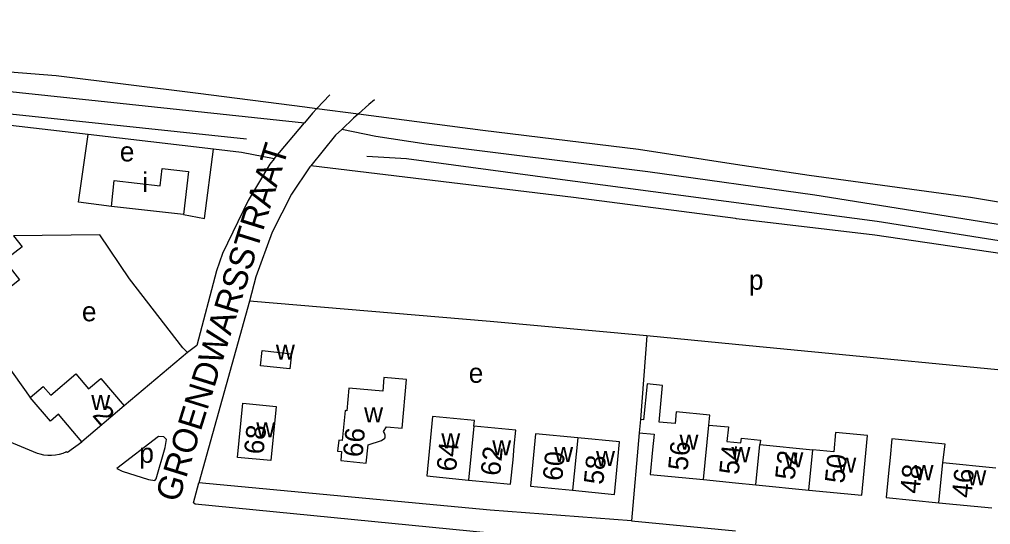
# Model space of a CAD drawing. Extents: x 163012 to 165277, y 382513 to 383987.
# Drawn here: x 163204.2 to 163402, y 383881.5 to 383984.5 of the extents above; entities that cross this region are included whole.
import ezdxf

# ---------------------------------------------------------------- set-up
doc = ezdxf.new("R2010")
doc.units = 0
for name, color, linetype in [('BLT_Basislijn', 7, 'Continuous'), ('BLT_Bebouwing', 7, 'Continuous'), ('BLT_Centroide', 7, 'Continuous'), ('BLT_Huisnummer', 7, 'Continuous'), ('BLT_Huisnummer_ tussenligend', 7, 'Continuous'), ('BLT_Onderverdeling_panden', 7, 'Continuous'), ('BLT_Spoorlijn', 7, 'Continuous'), ('BLT_Straatnaam', 7, 'Continuous')]:
    doc.layers.add(name, color=color, linetype=linetype)

msp = doc.modelspace()

# ---------------------------------------------------------------- linework, layer by layer
at = {"layer": 'BLT_Basislijn'}
for p, q in [((163155.07, 383974.84), (163224.72, 383967.42)), ((163267.4, 383969.13), (163264.77, 383966.34)), ((163188.92, 383966.68), (163250.41, 383960.19)), ((163224.72, 383967.42), (163262.24, 383963.45)), ((163275.35, 383967.16), (163273.22, 383965.24)), ((163273.22, 383965.24), (163272.25, 383964.35)), ((163256.04, 383956.1), (163262.24, 383963.45)), ((163272.25, 383964.35), (163269.83, 383962.09)), ((163243.7, 383958.03), (163218.2, 383961.03)), ((163276.78, 383960.63), (163269.83, 383962.09)), ((163287, 383959.05), (163276.78, 383960.63)), ((163332.15, 383953.42), (163287, 383959.05)), ((163263.51, 383954.68), (163263.35, 383954.46)), ((163317.02, 383948.23), (163263.51, 383954.68)), ((163366.21, 383948.65), (163332.15, 383953.42)), ((163350, 383943.9), (163317.02, 383948.23)), ((163441.29, 383936.65), (163366.21, 383948.65)), ((163251.02, 383927.09), (163240.71, 383890.03)), ((163194.62, 383923.9), (163206.36, 383907.45)), ((163331.96, 383919.99), (163330.68, 383902.94)), ((163350, 383918.24), (163331.96, 383919.99)), ((163238.42, 383916.62), (163225.48, 383905.72)), ((163207.85, 383896.03), (163176.27, 383909.09)), ((163330.42, 383900.25), (163328.81, 383882.31)), ((163213.96, 383896.28), (163216.87, 383898.41)), ((163213.57, 383896.41), (163213.76, 383896.35)), ((163213.76, 383896.35), (163213.96, 383896.28)), ((163328.81, 383882.31), (163350, 383880.24))]:
    msp.add_line(p, q, dxfattribs=at)
for points in [[(163276.53, 383968.09), (163275.35, 383967.16)], [(163264.77, 383966.34), (163263.85, 383965.36), (163262.24, 383963.45)], [(163218.2, 383961.03), (163210.6, 383961.93), (163192.34, 383964.04)], [(163222.9, 383946.4), (163216.21, 383947.25), (163218.2, 383961.03)], [(163269.83, 383962.09), (163268.58, 383960.91), (163263.51, 383954.68)], [(163237.61, 383944.72), (163241.88, 383943.93), (163243.7, 383958.03)], [(163256.04, 383956.1), (163249.38, 383957.36), (163243.7, 383958.03)], [(163256.04, 383956.1), (163255.17, 383955.02), (163250.77, 383947.61), (163245.57, 383936.78), (163244.33, 383933.23), (163240.32, 383918.06), (163238.42, 383916.62)], [(163274.92, 383956.64), (163282.99, 383956.12), (163312.78, 383952.17), (163378.91, 383943.41), (163435.86, 383934.33)], [(163263.35, 383954.46), (163259.58, 383948.88), (163255.64, 383941.15), (163252.32, 383932.01), (163251.02, 383927.09)], [(163500.18, 383919.39), (163453.91, 383928.31), (163412.22, 383935.57), (163378.41, 383940.55), (163350.2, 383943.88), (163350, 383943.9)], [(163238.42, 383916.62), (163237.46, 383917.59), (163226.58, 383931.66), (163220.57, 383940.61), (163202.98, 383940.42)], [(163331.96, 383919.99), (163300.07, 383922.95), (163251.02, 383927.09)], [(163574.79, 383891.42), (163523.89, 383896.1), (163515.28, 383898.42), (163423.12, 383911.16), (163350, 383918.24)], [(163224.02, 383892.95), (163225.08, 383892.43), (163230.44, 383890.71), (163231.73, 383890.49), (163232.05, 383890.85), (163233.86, 383897.25), (163234.12, 383898.87), (163233.57, 383899.44), (163232.52, 383899.51), (163224.02, 383892.95)], [(163213.76, 383896.35), (163213.04, 383896.05), (163212.28, 383895.82), (163211.51, 383895.67), (163210.72, 383895.6), (163209.93, 383895.61), (163209.15, 383895.7), (163208.38, 383895.86), (163207.85, 383896.03)], [(163350, 383874.96), (163300.07, 383879.77), (163240, 383885.71), (163239.62, 383885.98), (163240.71, 383890.03)], [(163328.81, 383882.31), (163300.07, 383884.45), (163240.71, 383890.03)]]:
    msp.add_lwpolyline(points, dxfattribs=at)
at = {"layer": 'BLT_Bebouwing'}
for p, q in [((163225.48, 383905.72), (163216.87, 383898.41)), ((163330.68, 383902.94), (163330.42, 383900.25)), ((163355, 383897.83), (163365.78, 383896.76)), ((163392.27, 383894.16), (163403.03, 383893.09)), ((163343.49, 383890.7), (163350, 383890.05)), ((163350, 383890.05), (163354.19, 383889.64)), ((163354.19, 383889.64), (163364.97, 383888.58)), ((163391.47, 383885.99), (163402.23, 383884.93))]:
    msp.add_line(p, q, dxfattribs=at)
for points in [[(163222.9, 383946.4), (163223.49, 383951.66), (163232.85, 383950.6), (163233.25, 383954.14), (163238.61, 383953.52), (163237.61, 383944.72)], [(163237.61, 383944.72), (163222.9, 383946.4)], [(163202.98, 383940.42), (163204.73, 383938.17), (163201.14, 383935.36), (163204.22, 383931.42), (163194.62, 383923.9)], [(163253.26, 383913.9), (163253.59, 383917.02), (163259.58, 383916.37), (163259.24, 383913.25), (163253.26, 383913.9)], [(163206.36, 383907.45), (163209.02, 383909.71), (163210.55, 383907.92), (163215.65, 383912.24), (163218.23, 383909.2), (163220.73, 383911.32), (163225.48, 383905.72)], [(163278.97, 383901.45), (163282.12, 383901.17), (163283.01, 383911.13), (163278.43, 383911.54), (163278.18, 383908.71), (163271.3, 383909.32), (163270.89, 383904.74), (163270.5, 383904.78), (163269.91, 383898.7), (163269.2, 383898.77), (163268.98, 383896.49), (163269.8, 383896.4), (163269.62, 383894.57), (163274.83, 383894.06), (163275.2, 383897.82), (163277.94, 383898.65)], [(163344.61, 383901.83), (163344.81, 383903.86), (163337.97, 383904.53), (163337.73, 383902.11), (163334.45, 383902.43), (163335.19, 383909.91), (163332.04, 383910.22), (163331.31, 383902.88), (163330.68, 383902.94)], [(163216.87, 383898.41), (163212.12, 383904.01), (163210.47, 383902.61), (163206.36, 383907.45)], [(163249.67, 383906.27), (163256.46, 383905.6), (163255.37, 383894.57), (163248.58, 383895.24), (163249.67, 383906.27)], [(163296.76, 383901.58), (163296.87, 383902.73), (163288.33, 383903.54), (163287.63, 383896.42), (163287.14, 383891.45), (163295.67, 383890.61)], [(163277.94, 383898.65), (163278.58, 383899.16), (163278.66, 383899.38), (163278.68, 383899.79), (163278.56, 383900.17), (163278.32, 383900.48), (163278.97, 383901.45)], [(163295.67, 383890.61), (163300.07, 383890.17), (163304.22, 383889.76), (163304.71, 383894.74), (163304.96, 383897.51), (163305.27, 383900.76), (163296.76, 383901.58)], [(163344.61, 383901.83), (163348.58, 383901.44), (163348.29, 383898.49), (163351.13, 383898.21), (163351.22, 383899.12)], [(163317.9, 383899.23), (163309.32, 383900.05), (163308.78, 383894.35), (163308.29, 383889.38), (163316.83, 383888.53)], [(163330.42, 383900.25), (163333.43, 383899.95), (163333.12, 383896.74), (163332.63, 383891.77), (163343.49, 383890.7)], [(163364.97, 383888.58), (163375.76, 383887.51), (163376.24, 383892.49), (163376.89, 383899.69), (163370.42, 383900.29), (163370.05, 383896.34), (163365.78, 383896.76)], [(163316.83, 383888.53), (163325.4, 383887.69), (163325.89, 383892.66), (163326.43, 383898.42), (163317.9, 383899.23)], [(163351.22, 383899.12), (163355.09, 383898.74), (163355, 383897.83)], [(163392.27, 383894.16), (163392.73, 383897.93), (163381.89, 383899), (163381.51, 383895.22), (163381.2, 383892.03), (163380.71, 383887.05), (163391.47, 383885.99)]]:
    msp.add_lwpolyline(points, dxfattribs=at)
at = {"layer": 'BLT_Onderverdeling_panden'}
for p, q in [((163296.76, 383901.58), (163295.67, 383890.61)), ((163343.49, 383890.7), (163344.61, 383901.83)), ((163317.9, 383899.23), (163316.83, 383888.53)), ((163354.19, 383889.64), (163355, 383897.83)), ((163364.97, 383888.58), (163365.78, 383896.76)), ((163391.47, 383885.99), (163392.27, 383894.16))]:
    msp.add_line(p, q, dxfattribs=at)
at = {"layer": 'BLT_Spoorlijn'}
for points in [[(163103.14, 383984.5), (163112.57, 383983.37), (163136.23, 383980.86), (163160.16, 383978.08), (163183.26, 383975.3), (163211.65, 383973.07), (163240.59, 383969.45), (163262.3, 383966.66), (163264.77, 383966.34)], [(163264.77, 383966.34), (163273.22, 383965.24)], [(163273.22, 383965.24), (163298.54, 383961.93), (163330.26, 383958.03), (163350, 383955.03)], [(163350, 383955.03), (163365.05, 383952.74), (163397.89, 383948.28), (163425.14, 383943.69)]]:
    msp.add_lwpolyline(points, dxfattribs=at)

# ---------------------------------------------------------------- texts
at = {"layer": 'BLT_Centroide'}
for s, p in [('e', (163224.62, 383955.56)), ('i', (163229.21, 383949.34)), ('p', (163352.76, 383929.41)), ('e', (163216.9, 383922.97)), ('w', (163256.41, 383915.12)), ('e', (163295.69, 383910.44)), ('w', (163218.8, 383904.88)), ('w', (163274.38, 383902.35)), ('w', (163252.41, 383899.31)), ('w', (163290.1, 383897.08)), ('w', (163338.62, 383896.81)), ('w', (163300.47, 383895.67)), ('w', (163313.09, 383894.3)), ('p', (163228.6, 383894.12)), ('w', (163321.62, 383893.47)), ('w', (163349.2, 383894.25)), ('w', (163359.98, 383893.19)), ('w', (163370.77, 383892.12)), ('w', (163386.49, 383890.59)), ('w', (163397.25, 383889.53))]:
    msp.add_text(s, height=4, dxfattribs=at).set_placement(p)
at = {"layer": 'BLT_Huisnummer'}
for s, rotation, p in [('2', 310.3422, (163218.89, 383903.76)), ('68', 84.3657, (163253.88, 383895.73)), ('66', 84.3587, (163274.02, 383895.15)), ('64', 84.3979, (163293.09, 383892.23)), ('56', 84.3678, (163340.25, 383892.42)), ('62', 84.3647, (163302.07, 383891.36)), ('60', 84.3821, (163314.71, 383890.33)), ('58', 84.3647, (163323.08, 383889.58)), ('50', 84.3761, (163372.18, 383889.82)), ('48', 84.3673, (163387.5, 383887.72))]:
    msp.add_text(s, height=4, rotation=rotation, dxfattribs=at).set_placement(p)
at = {"layer": 'BLT_Huisnummer_ tussenligend'}
for s, rotation, p in [('54', 84.3684, (163350.66, 383891.59)), ('52', 84.3684, (163362.06, 383890.54)), ('46', 84.3728, (163398.05, 383886.86))]:
    msp.add_text(s, height=4, rotation=rotation, dxfattribs=at).set_placement(p)
at = {"layer": 'BLT_Straatnaam'}
msp.add_text('GROENDWARSSTRAAT', height=5, rotation=72.7246, dxfattribs=at).set_placement((163236.57, 383885.87))

doc.saveas('drawing.dxf')
